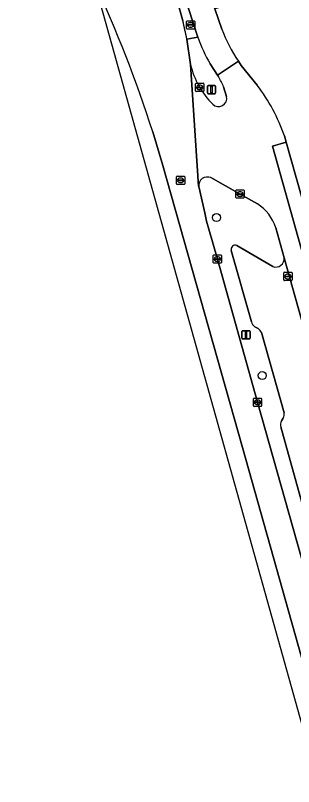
# Model space of a CAD drawing. Extents: x 159680 to 160786, y 387323 to 388340.
# Drawn here: x 159692.8 to 159726.5, y 387995.1 to 388088.3 of the extents above; entities that cross this region are included whole.
import ezdxf

# ---------------------------------------------------------------- set-up
doc = ezdxf.new("R2010")
doc.units = 0
for name, color, linetype in [('IMGEO_Berm_groen', 7, 'Continuous'), ('IMGEO_Berm_open', 7, 'Continuous'), ('IMGEO_Boom', 7, 'Continuous'), ('IMGEO_Fietspad_gesloten', 7, 'Continuous'), ('IMGEO_Kolk', 7, 'Continuous'), ('IMGEO_Lichtmast', 7, 'Continuous'), ('IMGEO_OVBaan_gesloten', 7, 'Continuous'), ('IMGEO_Parkeervlak_open', 7, 'Continuous'), ('IMGEO_Rijbaan_lokaal_gesloten', 7, 'Continuous'), ('IMGEO_Rijbaan_regionaal_gesloten', 7, 'Continuous'), ('IMGEO_Rioolput', 7, 'Continuous'), ('IMGEO_Verkeerseiland_groen', 7, 'Continuous')]:
    doc.layers.add(name, color=color, linetype=linetype)

msp = doc.modelspace()

# ---------------------------------------------------------------- linework, layer by layer
at = {"layer": 'IMGEO_Berm_groen'}
for points in [[(159722.124, 388065.524), (159720.025, 388066.708), (159716.497, 388068.688)], [(159715.024, 388067.618), (159715.751, 388064.431), (159715.988, 388063.449), (159716.233, 388062.473), (159717.284, 388058.854), (159722.145, 388041.542), (159727.852, 388021.312), (159733.85, 388000.16), (159739.567, 387979.98), (159745.531, 387958.814), (159750.399, 387941.515), (159752.767, 387933.007), (159752.834, 387932.851)], [(159725.379, 388059.003), (159724.374, 388062.612)], [(159719.648, 388060.499), (159723.994, 388057.942)], [(159721.4, 388051.28), (159718.958, 388059.893)], [(159722.226, 388050.446), (159721.832, 388050.662)], [(159725.359, 388040.287), (159722.612, 388049.96)], [(159725.061, 388039.29), (159725.267, 388039.641)], [(159727.514, 388029.457), (159724.976, 388038.567)]]:
    msp.add_lwpolyline(points, dxfattribs=at)
for centre, radius, start, end in [((159716.083, 388067.709), 1.063, 67.07038, 184.91958), ((159719.234, 388060.966), 5.397, 17.75782, 57.62618), ((159719.452, 388060.026), 0.512, 67.47807, 195.10507), ((159724.346, 388058.917), 1.036, 250.13938, 4.76954), ((159722.346, 388051.481), 0.967, 192.01319, 237.89615), ((159721.567, 388049.526), 1.131, 22.53939, 54.37653), ((159724.361, 388040.1), 1.015, 333.14489, 10.64458), ((159725.768, 388038.84), 0.838, 147.53648, 199.05304)]:
    msp.add_arc(centre, radius, start, end, dxfattribs=at)
at = {"layer": 'IMGEO_Berm_open'}
for points in [[(159708.235, 388108.71), (159701.005, 388134.325), (159696.271, 388151.945), (159695.201, 388151.706), (159696.434, 388147.08), (159699.246, 388137.059), (159702.063, 388127.028), (159704.613, 388117.962), (159707.423, 388107.93), (159709.976, 388098.854), (159712.776, 388088.821), (159713.105, 388087.616)], [(159713.601, 388085.431), (159714.922, 388085.647), (159713.8, 388089.138), (159708.235, 388108.71)]]:
    msp.add_lwpolyline(points, dxfattribs=at)
msp.add_arc((159643.123, 388070.581), 72.025, 11.8983, 13.68076, dxfattribs=at)
at = {"layer": 'IMGEO_Boom'}
for centre in [(159717.178, 388063.867), (159722.713, 388044.776)]:
    msp.add_circle(centre, 0.489, dxfattribs=at)
at = {"layer": 'IMGEO_Fietspad_gesloten'}
for points in [[(159717.808, 388086.632), (159716.977, 388089.069), (159716.203, 388091.736), (159715.317, 388094.804), (159714.543, 388097.489), (159713.692, 388100.589), (159701.735, 388142.864), (159699.688, 388150.278), (159699.238, 388152.96)], [(159696.271, 388151.945), (159701.005, 388134.325), (159708.235, 388108.71), (159713.8, 388089.138), (159714.922, 388085.647)], [(159716.407, 388082.423), (159717.314, 388081.072), (159719.824, 388082.767)]]:
    msp.add_lwpolyline(points, dxfattribs=at)
for centre, radius, start, end in [((159735.356, 388093.327), 18.782, 200.88255, 214.21091), ((159734.745, 388092.824), 21.082, 199.90202, 209.56032)]:
    msp.add_arc(centre, radius, start, end, dxfattribs=at)
at = {"layer": 'IMGEO_Kolk'}
for p, q in [((159713.547, 388086.708), (159713.547, 388087.56)), ((159713.622, 388087.634), (159714.474, 388087.634)), ((159713.806, 388087.128), (159713.806, 388087.14)), ((159714.244, 388087.091), (159713.846, 388087.091)), ((159713.849, 388087.177), (159714.247, 388087.177)), ((159714.035, 388087.414), (159714.06, 388087.414)), ((159714.29, 388087.14), (159714.29, 388087.128)), ((159714.548, 388087.56), (159714.548, 388086.708)), ((159714.474, 388086.634), (159713.622, 388086.634)), ((159714.058, 388086.854), (159714.033, 388086.854)), ((159714.648, 388079.164), (159714.648, 388080.016)), ((159714.723, 388080.09), (159715.575, 388080.09)), ((159714.907, 388079.584), (159714.907, 388079.596)), ((159715.345, 388079.547), (159714.947, 388079.547)), ((159714.95, 388079.633), (159715.348, 388079.633)), ((159715.136, 388079.87), (159715.161, 388079.87)), ((159715.391, 388079.596), (159715.391, 388079.584)), ((159715.649, 388080.016), (159715.649, 388079.164)), ((159715.575, 388079.09), (159714.723, 388079.09)), ((159715.159, 388079.31), (159715.134, 388079.31)), ((159719.524, 388066.282), (159719.524, 388067.134)), ((159719.599, 388067.208), (159720.451, 388067.208)), ((159719.783, 388066.702), (159719.783, 388066.714)), ((159720.221, 388066.665), (159719.823, 388066.665)), ((159719.826, 388066.751), (159720.224, 388066.751)), ((159720.012, 388066.988), (159720.037, 388066.988)), ((159720.267, 388066.714), (159720.267, 388066.702)), ((159720.525, 388067.134), (159720.525, 388066.282)), ((159720.451, 388066.208), (159719.599, 388066.208)), ((159720.035, 388066.428), (159720.01, 388066.428)), ((159716.783, 388058.428), (159716.783, 388059.28)), ((159716.858, 388059.354), (159717.71, 388059.354)), ((159717.271, 388059.134), (159717.296, 388059.134)), ((159717.784, 388059.28), (159717.784, 388058.428)), ((159717.71, 388058.354), (159716.858, 388058.354)), ((159717.042, 388058.848), (159717.042, 388058.86)), ((159717.48, 388058.811), (159717.082, 388058.811)), ((159717.085, 388058.897), (159717.483, 388058.897)), ((159717.294, 388058.574), (159717.269, 388058.574)), ((159717.526, 388058.86), (159717.526, 388058.848)), ((159725.32, 388056.325), (159725.32, 388057.177)), ((159725.395, 388057.251), (159726.247, 388057.251)), ((159726.321, 388057.177), (159726.321, 388056.325)), ((159726.247, 388056.251), (159725.395, 388056.251)), ((159725.579, 388056.745), (159725.579, 388056.757)), ((159726.017, 388056.708), (159725.619, 388056.708)), ((159725.622, 388056.794), (159726.02, 388056.794)), ((159725.831, 388056.471), (159725.806, 388056.471)), ((159725.808, 388057.031), (159725.833, 388057.031)), ((159726.063, 388056.757), (159726.063, 388056.745)), ((159721.644, 388041.116), (159721.644, 388041.968)), ((159721.719, 388042.042), (159722.571, 388042.042)), ((159721.903, 388041.536), (159721.903, 388041.548)), ((159722.341, 388041.499), (159721.943, 388041.499)), ((159721.946, 388041.585), (159722.344, 388041.585)), ((159722.132, 388041.822), (159722.157, 388041.822)), ((159722.387, 388041.548), (159722.387, 388041.536)), ((159722.645, 388041.968), (159722.645, 388041.116)), ((159722.571, 388041.042), (159721.719, 388041.042)), ((159722.155, 388041.262), (159722.13, 388041.262))]:
    msp.add_line(p, q, dxfattribs=at)
for points in [[(159713.547, 388086.708), (159713.547, 388087.56)], [(159713.622, 388087.634), (159714.474, 388087.634)], [(159714.548, 388087.56), (159714.548, 388086.708)], [(159714.474, 388086.634), (159713.622, 388086.634)], [(159714.648, 388079.164), (159714.648, 388080.016)], [(159714.723, 388080.09), (159715.575, 388080.09)], [(159715.649, 388080.016), (159715.649, 388079.164)], [(159715.575, 388079.09), (159714.723, 388079.09)], [(159719.524, 388066.282), (159719.524, 388067.134)], [(159719.599, 388067.208), (159720.451, 388067.208)], [(159720.525, 388067.134), (159720.525, 388066.282)], [(159720.451, 388066.208), (159719.599, 388066.208)], [(159716.783, 388058.428), (159716.783, 388059.28)], [(159716.858, 388059.354), (159717.71, 388059.354)], [(159717.784, 388059.28), (159717.784, 388058.428)], [(159717.71, 388058.354), (159716.858, 388058.354)], [(159725.32, 388056.325), (159725.32, 388057.177)], [(159725.395, 388057.251), (159726.247, 388057.251)], [(159726.321, 388057.177), (159726.321, 388056.325)], [(159726.247, 388056.251), (159725.395, 388056.251)], [(159721.644, 388041.116), (159721.644, 388041.968)], [(159721.719, 388042.042), (159722.571, 388042.042)], [(159722.645, 388041.968), (159722.645, 388041.116)], [(159722.571, 388041.042), (159721.719, 388041.042)]]:
    msp.add_lwpolyline(points, dxfattribs=at)
for centre, radius, start, end in [((159713.624, 388087.558), 0.0765, 91.55205, 178.44795), ((159713.624, 388087.558), 0.0765, 91.55205, 178.44795), ((159713.846, 388087.137), 0.0403, 85.87752, 175.75265), ((159713.843, 388087.127), 0.0366, 178.93798, 274.71019), ((159714.247, 388087.134), 0.043, 264.86636, 352.45326), ((159714.251, 388087.139), 0.0386, 1.73085, 96.63898), ((159714.472, 388087.558), 0.0765, 1.55205, 88.44795), ((159714.472, 388087.558), 0.0765, 1.55205, 88.44795), ((159713.624, 388086.71), 0.0765, 181.55205, 268.44795), ((159713.624, 388086.71), 0.0765, 181.55205, 268.44795), ((159714.472, 388086.71), 0.0765, 271.55205, 358.44795), ((159714.472, 388086.71), 0.0765, 271.55205, 358.44795), ((159714.725, 388080.014), 0.0765, 91.55205, 178.44795), ((159714.725, 388080.014), 0.0765, 91.55205, 178.44795), ((159714.947, 388079.593), 0.0403, 85.87752, 175.75265), ((159714.944, 388079.583), 0.0366, 178.93798, 274.71019), ((159715.348, 388079.59), 0.043, 264.86636, 352.45326), ((159715.352, 388079.595), 0.0386, 1.73085, 96.63898), ((159715.573, 388080.014), 0.0765, 1.55205, 88.44795), ((159715.573, 388080.014), 0.0765, 1.55205, 88.44795), ((159714.725, 388079.166), 0.0765, 181.55205, 268.44795), ((159714.725, 388079.166), 0.0765, 181.55205, 268.44795), ((159715.573, 388079.166), 0.0765, 271.55205, 358.44795), ((159715.573, 388079.166), 0.0765, 271.55205, 358.44795), ((159719.601, 388067.132), 0.0765, 91.55205, 178.44795), ((159719.601, 388067.132), 0.0765, 91.55205, 178.44795), ((159719.823, 388066.711), 0.0403, 85.87752, 175.75265), ((159719.82, 388066.701), 0.0366, 178.93798, 274.71019), ((159720.224, 388066.708), 0.043, 264.86636, 352.45326), ((159720.228, 388066.713), 0.0386, 1.73085, 96.63898), ((159720.449, 388067.132), 0.0765, 1.55205, 88.44795), ((159720.449, 388067.132), 0.0765, 1.55205, 88.44795), ((159719.601, 388066.284), 0.0765, 181.55205, 268.44795), ((159719.601, 388066.284), 0.0765, 181.55205, 268.44795), ((159720.449, 388066.284), 0.0765, 271.55205, 358.44795), ((159720.449, 388066.284), 0.0765, 271.55205, 358.44795), ((159716.86, 388059.278), 0.0765, 91.55205, 178.44795), ((159716.86, 388059.278), 0.0765, 91.55205, 178.44795), ((159717.708, 388059.278), 0.0765, 1.55205, 88.44795), ((159717.708, 388059.278), 0.0765, 1.55205, 88.44795), ((159716.86, 388058.43), 0.0765, 181.55205, 268.44795), ((159716.86, 388058.43), 0.0765, 181.55205, 268.44795), ((159717.082, 388058.857), 0.0403, 85.87752, 175.75265), ((159717.079, 388058.847), 0.0366, 178.93798, 274.71019), ((159717.483, 388058.854), 0.043, 264.86636, 352.45326), ((159717.487, 388058.859), 0.0386, 1.73085, 96.63898), ((159717.708, 388058.43), 0.0765, 271.55205, 358.44795), ((159717.708, 388058.43), 0.0765, 271.55205, 358.44795), ((159725.397, 388057.175), 0.0765, 91.55205, 178.44795), ((159725.397, 388057.175), 0.0765, 91.55205, 178.44795), ((159726.245, 388057.175), 0.0765, 1.55205, 88.44795), ((159726.245, 388057.175), 0.0765, 1.55205, 88.44795), ((159725.397, 388056.327), 0.0765, 181.55205, 268.44795), ((159725.397, 388056.327), 0.0765, 181.55205, 268.44795), ((159725.619, 388056.754), 0.0403, 85.87752, 175.75265), ((159725.616, 388056.744), 0.0366, 178.93798, 274.71019), ((159726.02, 388056.751), 0.043, 264.86636, 352.45326), ((159726.024, 388056.756), 0.0386, 1.73085, 96.63898), ((159726.245, 388056.327), 0.0765, 271.55205, 358.44795), ((159726.245, 388056.327), 0.0765, 271.55205, 358.44795), ((159721.721, 388041.966), 0.0765, 91.55205, 178.44795), ((159721.721, 388041.966), 0.0765, 91.55205, 178.44795), ((159721.943, 388041.545), 0.0403, 85.87752, 175.75265), ((159721.94, 388041.535), 0.0366, 178.93798, 274.71019), ((159722.344, 388041.542), 0.043, 264.86636, 352.45326), ((159722.348, 388041.547), 0.0386, 1.73085, 96.63898), ((159722.569, 388041.966), 0.0765, 1.55205, 88.44795), ((159722.569, 388041.966), 0.0765, 1.55205, 88.44795), ((159721.721, 388041.118), 0.0765, 181.55205, 268.44795), ((159721.721, 388041.118), 0.0765, 181.55205, 268.44795), ((159722.569, 388041.118), 0.0765, 271.55205, 358.44795), ((159722.569, 388041.118), 0.0765, 271.55205, 358.44795)]:
    msp.add_arc(centre, radius, start, end, dxfattribs=at)
for centre, major_axis, ratio, start_param, end_param in [((159714.034, 388087.134), (-0.387, 0.002), 0.722429, 4.712389, 7.853982), ((159714.059, 388087.134), (-0.39, 0.002), 0.717154, 1.570796, 4.712389), ((159715.135, 388079.59), (-0.387, 0.002), 0.722429, 4.712389, 7.853982), ((159715.16, 388079.59), (-0.39, 0.002), 0.717154, 1.570796, 4.712389), ((159720.011, 388066.708), (-0.387, 0.002), 0.722429, 4.712389, 7.853982), ((159720.036, 388066.708), (-0.39, 0.002), 0.717154, 1.570796, 4.712389), ((159717.27, 388058.854), (-0.387, 0.002), 0.722429, 4.712389, 7.853982), ((159717.295, 388058.854), (-0.39, 0.002), 0.717154, 1.570796, 4.712389), ((159725.807, 388056.751), (-0.387, 0.002), 0.722429, 4.712389, 7.853982), ((159725.832, 388056.751), (-0.39, 0.002), 0.717154, 1.570796, 4.712389), ((159722.131, 388041.542), (-0.387, 0.002), 0.722429, 4.712389, 7.853982), ((159722.156, 388041.542), (-0.39, 0.002), 0.717154, 1.570796, 4.712389)]:
    msp.add_ellipse(centre, major_axis=major_axis, ratio=ratio, start_param=start_param, end_param=end_param, dxfattribs=at)
at = {"layer": 'IMGEO_Lichtmast'}
for p, q in [((159716.081, 388078.921), (159716.081, 388079.721)), ((159716.081, 388079.721), (159716.081, 388078.921)), ((159716.181, 388079.821), (159716.971, 388079.821)), ((159716.971, 388079.821), (159716.181, 388079.821)), ((159717.071, 388079.721), (159717.071, 388078.921)), ((159717.071, 388078.921), (159717.071, 388079.721)), ((159716.971, 388078.821), (159716.181, 388078.821)), ((159716.181, 388078.821), (159716.971, 388078.821)), ((159720.256, 388049.296), (159720.256, 388050.096)), ((159720.256, 388050.096), (159720.256, 388049.296)), ((159720.356, 388050.196), (159721.146, 388050.196)), ((159721.146, 388050.196), (159720.356, 388050.196)), ((159721.246, 388050.096), (159721.246, 388049.296)), ((159721.246, 388049.296), (159721.246, 388050.096)), ((159721.146, 388049.196), (159720.356, 388049.196)), ((159720.356, 388049.196), (159721.146, 388049.196))]:
    msp.add_line(p, q, dxfattribs=at)
for points in [[(159716.501, 388079.696), (159716.651, 388079.696), (159716.651, 388078.946), (159716.501, 388078.946), (159716.501, 388079.696)], [(159720.676, 388050.071), (159720.826, 388050.071), (159720.826, 388049.321), (159720.676, 388049.321), (159720.676, 388050.071)]]:
    msp.add_lwpolyline(points, dxfattribs=at)
for centre, start, end in [((159716.181, 388079.721), 90, 180), ((159716.181, 388079.721), 90, 180), ((159716.971, 388079.721), 0, 90), ((159716.971, 388079.721), 360, 90), ((159716.181, 388078.921), 180, 270), ((159716.181, 388078.921), 180, 270), ((159716.971, 388078.921), 270, 0), ((159716.971, 388078.921), 270, 0), ((159720.356, 388050.096), 90, 180), ((159720.356, 388050.096), 90, 180), ((159721.146, 388050.096), 0, 90), ((159721.146, 388050.096), 360, 90), ((159720.356, 388049.296), 180, 270), ((159720.356, 388049.296), 180, 270), ((159721.146, 388049.296), 270, 0), ((159721.146, 388049.296), 270, 0)]:
    msp.add_arc(centre, 0.1, start, end, dxfattribs=at)
at = {"layer": 'IMGEO_OVBaan_gesloten'}
for points in [[(159702.382, 388092.39), (159734.05, 387979.268), (159743.358, 387946.02), (159763.999, 387872.286), (159769.025, 387858.073)], [(159767.423, 387866.904), (159767.598, 387866.954), (159765.544, 387875.18), (159761.072, 387891.211), (159751.402, 387925.737), (159750.981, 387927.311), (159738.22, 387972.552), (159720.318, 388036.089), (159710.692, 388070.166), (159709.458, 388074.221)]]:
    msp.add_lwpolyline(points, dxfattribs=at)
msp.add_arc((159555.484, 388024.72), 161.736, 17.82216, 24.73377, dxfattribs=at)
at = {"layer": 'IMGEO_Parkeervlak_open'}
for points in [[(159720.817, 388090.161), (159716.977, 388089.069), (159717.808, 388086.632)], [(159719.824, 388082.767), (159720.183, 388082.223), (159722.12, 388079.862)], [(159725.402, 388073.744), (159725.596, 388072.962), (159730.011, 388057.458), (159734.238, 388042.443), (159743.795, 388008.597), (159761.428, 387945.993), (159764.329, 387935.795)], [(159723.994, 388057.942), (159719.648, 388060.499)], [(159718.958, 388059.893), (159721.4, 388051.28)], [(159755.075, 387953.635), (159747.858, 387979.284), (159736.534, 388019.31), (159725.379, 388059.003)], [(159721.832, 388050.662), (159722.226, 388050.446)], [(159722.612, 388049.96), (159725.359, 388040.287)], [(159725.267, 388039.641), (159725.061, 388039.29)], [(159724.976, 388038.567), (159727.514, 388029.457)]]:
    msp.add_lwpolyline(points, dxfattribs=at)
for centre, radius, start, end in [((159735.356, 388093.327), 18.782, 200.88255, 214.21091), ((159703.697, 388066.04), 23.032, 19.54277, 36.87988), ((159719.452, 388060.026), 0.512, 67.47807, 195.10507), ((159724.346, 388058.917), 1.036, 250.13938, 4.76954), ((159722.346, 388051.481), 0.967, 192.01319, 237.89615), ((159721.567, 388049.526), 1.131, 22.53939, 54.37653), ((159724.361, 388040.1), 1.015, 333.14489, 10.64458), ((159725.768, 388038.84), 0.838, 147.53648, 199.05304)]:
    msp.add_arc(centre, radius, start, end, dxfattribs=at)
at = {"layer": 'IMGEO_Rijbaan_lokaal_gesloten'}
for points in [[(159714.041, 388082.364), (159715.019, 388067.661), (159715.024, 388067.618)], [(159722.12, 388079.862), (159720.183, 388082.223), (159719.824, 388082.767), (159717.314, 388081.072), (159717.426, 388080.906)], [(159718.037, 388079.643), (159718.403, 388078.476)], [(159742.233, 388007.83), (159732.531, 388042.133), (159728.319, 388056.998), (159723.956, 388072.484), (159725.596, 388072.962), (159725.402, 388073.744)], [(159716.497, 388068.688), (159720.025, 388066.708), (159722.124, 388065.524)], [(159724.374, 388062.612), (159725.379, 388059.003), (159736.534, 388019.31), (159747.858, 387979.284), (159755.075, 387953.635), (159755.159, 387953.438), (159757.589, 387944.769)]]:
    msp.add_lwpolyline(points, dxfattribs=at)
msp.add_lwpolyline([(159734.238, 388042.443), (159730.011, 388057.458), (159725.596, 388072.962), (159723.956, 388072.484), (159728.319, 388056.998), (159732.531, 388042.133), (159742.233, 388007.83), (159759.756, 387945.476), (159761.428, 387945.993), (159743.795, 388008.597)], close=True, dxfattribs=at)
for centre, radius, start, end in [((159723.871, 388084.682), 10.1, 193.26912, 224.93098), ((159709.398, 388076.243), 9.284, 21.48282, 30.14968), ((159703.697, 388066.04), 23.032, 19.54277, 36.87988), ((159717.421, 388078.268), 1.004, 225.78633, 11.93459), ((159716.083, 388067.709), 1.063, 67.07038, 184.91958), ((159719.234, 388060.966), 5.397, 17.75782, 57.62618)]:
    msp.add_arc(centre, radius, start, end, dxfattribs=at)
at = {"layer": 'IMGEO_Rijbaan_regionaal_gesloten'}
for points in [[(159713.105, 388087.616), (159712.776, 388088.821), (159709.976, 388098.854), (159707.423, 388107.93), (159704.613, 388117.962), (159702.063, 388127.028), (159699.246, 388137.059), (159696.434, 388147.08), (159695.201, 388151.706), (159693.636, 388157.105), (159693.538, 388157.435), (159693.27, 388158.421), (159693.025, 388159.619), (159692.861, 388160.79), (159692.843, 388162.429)], [(159761.123, 387913.424), (159760.298, 387915.464), (159759.456, 387917.543), (159752.834, 387932.851), (159752.767, 387933.007), (159750.399, 387941.515), (159745.531, 387958.814), (159739.567, 387979.98), (159733.85, 388000.16), (159727.852, 388021.312), (159722.145, 388041.542), (159717.284, 388058.854), (159716.233, 388062.473), (159715.988, 388063.449), (159715.751, 388064.431), (159715.024, 388067.618), (159715.019, 388067.661), (159714.041, 388082.364), (159713.601, 388085.431)], [(159709.458, 388074.221), (159710.692, 388070.166), (159720.318, 388036.089), (159738.22, 387972.552), (159750.981, 387927.311), (159751.402, 387925.737), (159761.072, 387891.211), (159765.544, 387875.18)]]:
    msp.add_lwpolyline(points, dxfattribs=at)
for centre, radius, start, end in [((159555.484, 388024.72), 161.736, 17.82216, 24.73377), ((159643.123, 388070.581), 72.025, 11.8983, 13.68076)]:
    msp.add_arc(centre, radius, start, end, dxfattribs=at)
at = {"layer": 'IMGEO_Rioolput'}
for p, q in [((159712.33, 388067.938), (159712.33, 388068.79)), ((159712.405, 388068.864), (159713.257, 388068.864)), ((159712.589, 388068.358), (159712.589, 388068.37)), ((159713.027, 388068.321), (159712.629, 388068.321)), ((159712.632, 388068.407), (159713.03, 388068.407)), ((159712.818, 388068.644), (159712.843, 388068.644)), ((159713.073, 388068.37), (159713.073, 388068.358)), ((159713.331, 388068.79), (159713.331, 388067.938)), ((159713.257, 388067.864), (159712.405, 388067.864)), ((159712.841, 388068.084), (159712.816, 388068.084))]:
    msp.add_line(p, q, dxfattribs=at)
for points in [[(159712.33, 388067.938), (159712.33, 388068.79)], [(159712.405, 388068.864), (159713.257, 388068.864)], [(159713.331, 388068.79), (159713.331, 388067.938)], [(159713.257, 388067.864), (159712.405, 388067.864)]]:
    msp.add_lwpolyline(points, dxfattribs=at)
for centre, radius, start, end in [((159712.407, 388068.788), 0.0765, 91.55205, 178.44795), ((159712.407, 388068.788), 0.0765, 91.55205, 178.44795), ((159712.629, 388068.367), 0.0403, 85.87752, 175.75265), ((159712.626, 388068.357), 0.0366, 178.93798, 274.71019), ((159713.03, 388068.364), 0.043, 264.86636, 352.45326), ((159713.034, 388068.369), 0.0386, 1.73085, 96.63898), ((159713.255, 388068.788), 0.0765, 1.55205, 88.44795), ((159713.255, 388068.788), 0.0765, 1.55205, 88.44795), ((159712.407, 388067.94), 0.0765, 181.55205, 268.44795), ((159712.407, 388067.94), 0.0765, 181.55205, 268.44795), ((159713.255, 388067.94), 0.0765, 271.55205, 358.44795), ((159713.255, 388067.94), 0.0765, 271.55205, 358.44795)]:
    msp.add_arc(centre, radius, start, end, dxfattribs=at)
for centre, major_axis, ratio, start_param, end_param in [((159712.817, 388068.364), (-0.387, 0.002), 0.722429, 4.712389, 7.853982), ((159712.842, 388068.364), (-0.39, 0.002), 0.717154, 1.570796, 4.712389)]:
    msp.add_ellipse(centre, major_axis=major_axis, ratio=ratio, start_param=start_param, end_param=end_param, dxfattribs=at)
at = {"layer": 'IMGEO_Verkeerseiland_groen'}
for points in [[(159714.922, 388085.647), (159713.601, 388085.431), (159714.041, 388082.364)], [(159717.314, 388081.072), (159716.407, 388082.423)], [(159717.426, 388080.906), (159717.314, 388081.072)], [(159718.403, 388078.476), (159718.037, 388079.643)]]:
    msp.add_lwpolyline(points, dxfattribs=at)
for centre, radius, start, end in [((159734.745, 388092.824), 21.082, 199.90202, 209.56032), ((159723.871, 388084.682), 10.1, 193.26912, 224.93098), ((159709.398, 388076.243), 9.284, 21.48282, 30.14968), ((159717.421, 388078.268), 1.004, 225.78633, 11.93459)]:
    msp.add_arc(centre, radius, start, end, dxfattribs=at)

doc.saveas('drawing.dxf')
